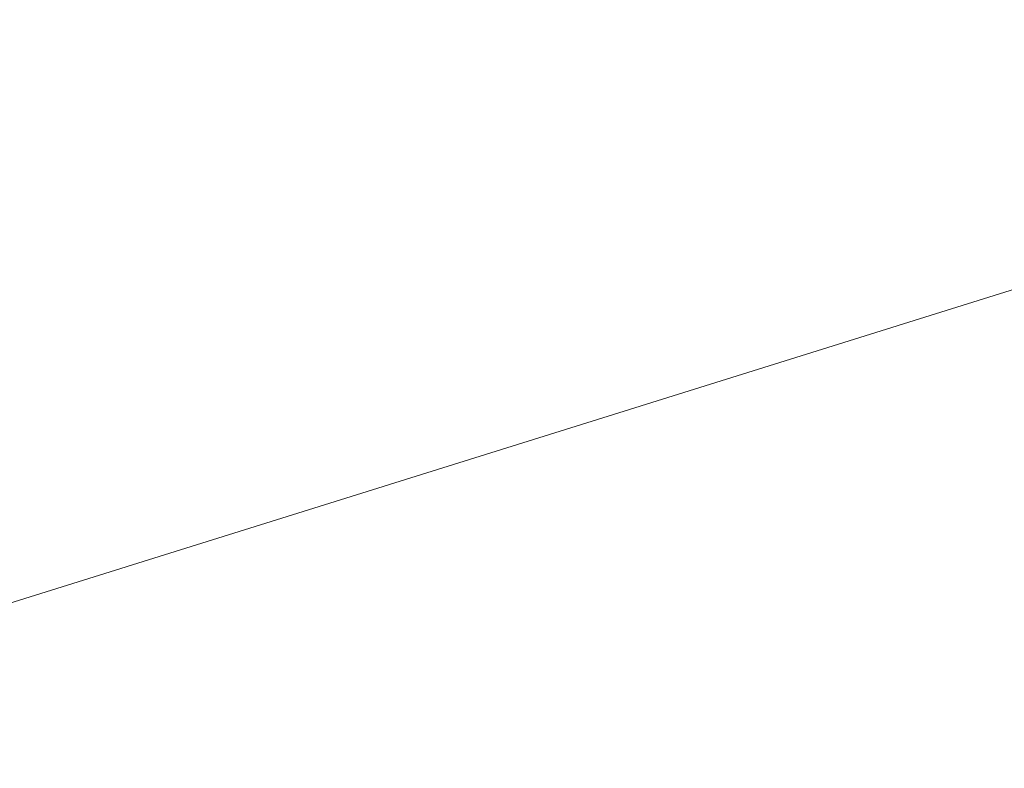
# Model space of a CAD drawing. Header units: millimetres. Extents: x -3490 to 61924, y -72580 to 6847.
# Tile 811 of 1056: x 22720 to 23564, y 3468 to 4109. Entities that reach past the tile are written whole.
import ezdxf

# ---------------------------------------------------------------- set-up
doc = ezdxf.new("R2010")
doc.units = ezdxf.units.MM
doc.layers.add('COTAS_P', color=1, linetype='Continuous', lineweight=0)
doc.dimstyles.new('R19_100', dxfattribs={"dimtxt": 250, "dimasz": 150, "dimexe": 150, "dimexo": 80, "dimgap": 100, "dimtad": 1, "dimtih": 1, "dimtoh": 1, "dimdsep": 46, "dimcen": 0.09, "dimadec": 0, "dimazin": 0, "dimtfac": 1, "dimtdec": 4, "dimtofl": 0, "dimtmove": 0, "dimatfit": 3, "dimfxl": 1, "dimtolj": 1, "dimtzin": 0, "dimarcsym": 0})

# ---------------------------------------------------------------- blocks, each defined once
blk = doc.blocks.new('DIM_R29_4')
at = {"layer": 'COTAS_P'}
for p, q in [((15248.37, 1279.09), (24311.82, 4109.09)), ((24311.82, 4109.09), (24155.23, 4107.34)), ((24311.82, 4109.09), (24182.05, 4021.43)), ((24580.07, 3250), (24311.82, 4109.09)), ((15248.37, 1279.09), (15378.14, 1366.76)), ((15248.37, 1279.09), (15404.97, 1280.85)), ((15516.62, 420), (15248.37, 1279.09))]:
    blk.add_line(p, q, dxfattribs=at)
blk.add_text('9495 P', height=250, rotation=17.34062, dxfattribs=at).set_placement((19750.29, 2789.55))

msp = doc.modelspace()

# ---------------------------------------------------------------- dimensions: what is measured, and where the dimension line sits
at = {"layer": 'COTAS_P'}
dim = msp.add_aligned_dim(p1=(15516.618, 420), p2=(24580.067, 3250), distance=900, text='<> P', dimstyle='R19_100', dxfattribs=at)
dim.commit()
dim.dimension.update_dxf_attribs({"geometry": 'DIM_R29_4', "text_midpoint": (19780.096, 2694.095)})

doc.saveas('drawing.dxf')
